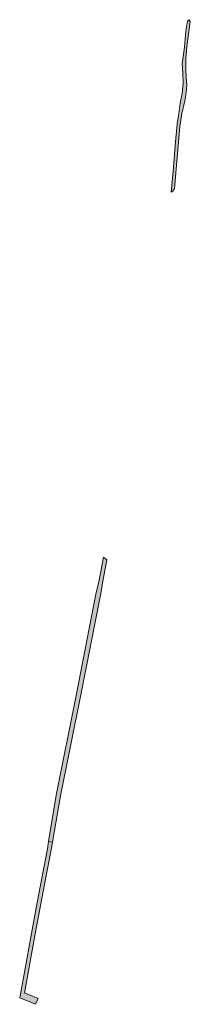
# Model space of a CAD drawing. Extents: x 97094 to 109644, y 463509 to 471969.
# Tile 308 of 362: x 106180 to 106233, y 466773 to 467076. Entities that reach past the tile are written whole.
import ezdxf

# ---------------------------------------------------------------- set-up
doc = ezdxf.new("R2010")
doc.units = 0
doc.layers.add('109 Onkruidbestrijding elementen', color=6, linetype='Continuous', lineweight=20, true_color=0xff00ff)

msp = doc.modelspace()

# ---------------------------------------------------------------- hatches: boundary and pattern name
at = {"layer": '109 Onkruidbestrijding elementen', "true_color": 0xff00ff}
for points in [[(106231.38, 467072.27), (106230.93, 467067.28), (106230.24, 467062.32), (106230.42, 467059.25), (106230.57, 467056.18), (106230.23, 467053.15), (106229.63, 467050.15), (106229.37, 467047.59), (106229.36, 467047.54), (106228.99, 467045.67), (106228.73, 467043.74), (106228.15, 467037.05), (106227.59, 467030.36), (106226.91, 467022.73), (106227.36, 467023), (106227.92, 467023.89), (106229.6, 467042.88), (106230.12, 467046.9), (106231.05, 467050.85), (106231.53, 467053.29), (106231.69, 467055.77), (106231.53, 467058.03), (106231.36, 467060.3), (106231.36, 467063.87), (106231.74, 467067.43), (106232.75, 467075.26), (106232.26, 467075.77), (106231.91, 467075.36), (106231.38, 467072.27)], [(106190.49, 466822.83), (106192.99, 466837.1), (106199.19, 466868.18), (106205.19, 466898.84), (106206.02, 466903.61), (106207.19, 466909.72), (106206.18, 466910.48), (106204.84, 466903.46), (106203.82, 466899.09), (106197.82, 466868.45), (106191.62, 466837.37), (106189.31, 466823.05), (106190.49, 466822.83)], [(106186.12, 466774.79), (106181.88, 466776.59), (106185.44, 466796.29), (106188.32, 466811.52), (106190.07, 466820.48), (106190.49, 466822.83), (106189.31, 466823.05), (106188.96, 466820.84), (106186.71, 466809.17), (106185.43, 466802.65), (106180.43, 466774.97), (106185.23, 466773.03), (106186.12, 466774.79)]]:
    msp.add_hatch(color=6, dxfattribs=at).paths.add_polyline_path(points)

# ---------------------------------------------------------------- linework, layer by layer
at = {"layer": '109 Onkruidbestrijding elementen', "color": 3, "true_color": 0x00ff00}
for points in [[(106231.38, 467072.27), (106230.93, 467067.28), (106230.24, 467062.32), (106230.42, 467059.25), (106230.57, 467056.18), (106230.23, 467053.15), (106229.63, 467050.15), (106229.37, 467047.59), (106229.36, 467047.54), (106228.99, 467045.67), (106228.73, 467043.74), (106228.15, 467037.05), (106227.59, 467030.36), (106226.91, 467022.73), (106227.36, 467023), (106227.92, 467023.89), (106229.6, 467042.88), (106230.12, 467046.9), (106231.05, 467050.85), (106231.53, 467053.29), (106231.69, 467055.77), (106231.53, 467058.03), (106231.36, 467060.3), (106231.36, 467063.87), (106231.74, 467067.43), (106232.75, 467075.26), (106232.26, 467075.77), (106231.91, 467075.36), (106231.38, 467072.27)], [(106190.49, 466822.83), (106192.99, 466837.1), (106199.19, 466868.18), (106205.19, 466898.84), (106206.02, 466903.61), (106207.19, 466909.72), (106206.18, 466910.48), (106204.84, 466903.46), (106203.82, 466899.09), (106197.82, 466868.45), (106191.62, 466837.37), (106189.31, 466823.05), (106190.49, 466822.83)], [(106186.12, 466774.79), (106181.88, 466776.59), (106185.44, 466796.29), (106188.32, 466811.52), (106190.07, 466820.48), (106190.49, 466822.83), (106189.31, 466823.05), (106188.96, 466820.84), (106186.71, 466809.17), (106185.43, 466802.65), (106180.43, 466774.97), (106185.23, 466773.03), (106186.12, 466774.79)]]:
    msp.add_lwpolyline(points, close=True, dxfattribs=at)

doc.saveas('drawing.dxf')
